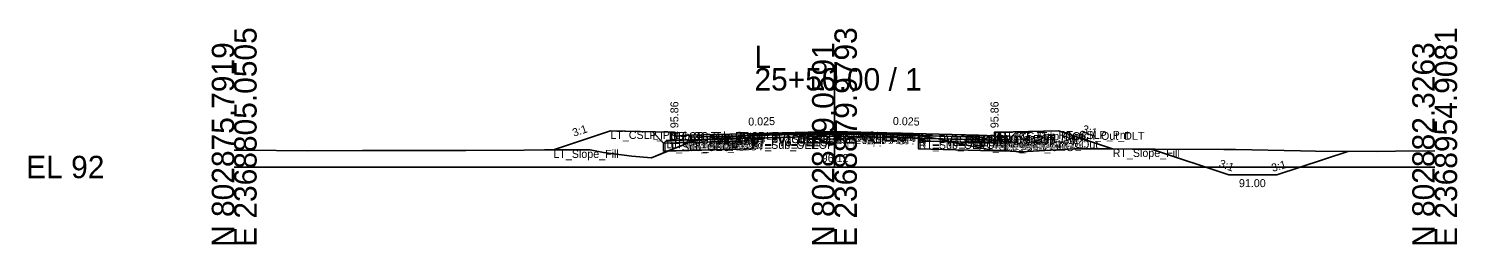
# Model space of a CAD drawing. Extents: x -26 to 8153, y -10 to 9520.
# Drawn here: x 974.3 to 1152.8, y 7990.3 to 8017.3 of the extents above; entities that cross this region are included whole.
import ezdxf

# ---------------------------------------------------------------- set-up
doc = ezdxf.new("R2010")
doc.units = 0
for name, color, linetype in [('Exist CMT Pavement', 7, 'Continuous'), ('Exist Cross Section Cell', 7, 'Continuous'), ('Exist XS Center Line Elevation Label', 7, 'Continuous'), ('Exist XS Ground Line', 7, 'Continuous'), ('Prop CMT Conc Surface', 7, 'Continuous'), ('Prop CMT Concrete Structures', 7, 'Continuous'), ('Prop CMT Ditch DDE', 7, 'Continuous'), ('Prop CMT Pvmt Course 1', 7, 'Continuous'), ('Prop CMT Pvmt Course 1 CG', 7, 'Continuous'), ('Prop CMT Pvmt Course 1 Wedge', 7, 'Continuous'), ('Prop CMT Pvmt Course 2', 7, 'Continuous'), ('Prop CMT Pvmt Course 2 Wedge', 7, 'Continuous'), ('Prop CMT Pvmt Course 3', 7, 'Continuous'), ('Prop CMT Pvmt Course 3 Wedge', 7, 'Continuous'), ('Prop CMT Pvmt Surface', 7, 'Continuous'), ('Prop CMT Pvmt Wedge Surface 1', 7, 'Continuous'), ('Prop CMT Pvmt Wedge Surface 2', 7, 'Continuous'), ('Prop CMT Pvmt Wedge Surface 3', 7, 'Continuous'), ('Prop CMT Shallow Undercut', 7, 'Continuous'), ('Prop CMT Shallow Undercut Boundary', 7, 'Continuous'), ('Prop CMT Slope Grass', 7, 'Continuous'), ('Prop CMT Subgrade Earthwork', 7, 'Continuous'), ('Prop XS Earthwork Shape', 7, 'Continuous'), ('Prop XS Hydro Elevations', 7, 'Continuous'), ('Prop XS SE Text', 7, 'Continuous'), ('Prop XS Side Slope Text', 7, 'Continuous'), ('Prop XS Subgrade Earthwork', 7, 'Continuous'), ('Scratch_Level_2', 7, 'Continuous'), ('Scratch_Level_6', 7, 'Continuous')]:
    doc.layers.add(name, color=color, linetype=linetype)

msp = doc.modelspace()

# ---------------------------------------------------------------- linework, layer by layer
at = {"layer": 'Exist CMT Pavement'}
for p, q in [((1064.79, 8003.99), (1071.11, 8004.05)), ((1071.11, 8004.05), (1074.98, 8004.12)), ((1074.98, 8004.12), (1081.75, 8004.01)), ((1081.75, 8004.01), (1085.52, 8003.95))]:
    msp.add_line(p, q, dxfattribs=at)
at = {"layer": 'Exist Cross Section Cell'}
for p, q in [((1075, 8000), (1075, 8012.37)), ((1000, 8000), (1075, 8000)), ((1075, 8000), (1150, 8000))]:
    msp.add_line(p, q, dxfattribs=at)
at = {"layer": 'Exist XS Ground Line'}
for p, q in [((1057.43, 8003.3), (1064.79, 8003.99)), ((1064.79, 8003.99), (1071.11, 8004.05)), ((1071.11, 8004.05), (1074.98, 8004.12)), ((1074.98, 8004.12), (1081.75, 8004.01)), ((1081.75, 8004.01), (1085.52, 8003.95)), ((1085.52, 8003.95), (1087.98, 8003.51)), ((1000, 8002.12), (1001.37, 8002.12)), ((1001.37, 8002.12), (1009.16, 8002.04)), ((1009.16, 8002.04), (1016.01, 8002.06)), ((1016.01, 8002.06), (1023.38, 8002.06)), ((1023.38, 8002.06), (1028.96, 8002.08)), ((1028.96, 8002.08), (1036.25, 8002.09)), ((1036.25, 8002.09), (1038.77, 8002.14)), ((1038.77, 8002.14), (1044.49, 8002.13)), ((1044.49, 8002.13), (1046.15, 8001.82)), ((1052.14, 8001.15), (1056.12, 8002.78)), ((1056.12, 8002.78), (1056.95, 8003.14)), ((1056.95, 8003.14), (1057.43, 8003.3)), ((1087.98, 8003.51), (1089.86, 8003.06)), ((1089.86, 8003.06), (1094.45, 8002.15)), ((1094.45, 8002.15), (1094.83, 8002.11)), ((1094.83, 8002.11), (1098.36, 8001.88)), ((1098.36, 8001.88), (1104.23, 8002.23)), ((1104.23, 8002.23), (1105.08, 8002.28)), ((1105.08, 8002.28), (1114.06, 8002.23)), ((1114.06, 8002.23), (1115.09, 8002.23)), ((1115.09, 8002.23), (1123.66, 8002.2)), ((1123.66, 8002.2), (1125.1, 8002.18)), ((1125.1, 8002.18), (1133.25, 8002.01)), ((1133.25, 8002.01), (1135.11, 8001.98)), ((1135.11, 8001.98), (1142.84, 8001.93)), ((1142.84, 8001.93), (1145.12, 8001.98)), ((1145.12, 8001.98), (1150, 8002.02)), ((1046.15, 8001.82), (1049.67, 8001.34)), ((1049.67, 8001.34), (1052.14, 8001.15))]:
    msp.add_line(p, q, dxfattribs=at)
at = {"layer": 'Prop CMT Conc Surface'}
for points in [[(1055, 8003.86), (1055, 8004.36), (1054.5, 8004.36)], [(1057, 8003.99), (1055, 8003.86)], [(1093, 8003.99), (1095, 8003.86)], [(1095, 8003.86), (1095, 8004.36), (1095.5, 8004.36)]]:
    msp.add_lwpolyline(points, dxfattribs=at)
at = {"layer": 'Prop CMT Concrete Structures'}
for points in [[(1057, 8003.99), (1055, 8003.86), (1055, 8004.36), (1054.5, 8004.36)], [(1054.5, 8004.36), (1054.5, 8003.34), (1057, 8003.41)], [(1057, 8003.41), (1057, 8003.99)], [(1093, 8003.99), (1095, 8003.86), (1095, 8004.36), (1095.5, 8004.36)], [(1095.5, 8004.36), (1095.5, 8003.34), (1093, 8003.41)], [(1093, 8003.41), (1093, 8003.99)]]:
    msp.add_lwpolyline(points, dxfattribs=at)
at = {"layer": 'Prop CMT Ditch DDE'}
for p, q in [((1114.76, 8002.17), (1109.76, 8002.26)), ((1124.28, 7999), (1114.76, 8002.17)), ((1139.15, 8001.95), (1130.28, 7999)), ((1124.28, 7999), (1130.28, 7999))]:
    msp.add_line(p, q, dxfattribs=at)
at = {"layer": 'Prop CMT Pvmt Course 1'}
for points in [[(1075, 8004.44), (1057, 8003.99)], [(1057, 8003.99), (1057, 8003.74)], [(1057, 8003.74), (1064.79, 8003.93)], [(1064.79, 8004.06), (1075, 8004.31)], [(1064.79, 8003.93), (1064.79, 8004.06)], [(1075, 8004.19), (1075, 8004.44)], [(1075, 8004.44), (1093, 8003.99)], [(1075, 8004.19), (1075, 8004.44)], [(1075, 8004.31), (1075, 8004.19), (1075, 8004.19)], [(1085.52, 8004.05), (1075, 8004.31)], [(1075, 8004.31), (1075, 8004.19), (1075, 8004.19)], [(1085.52, 8003.93), (1085.52, 8004.05)], [(1093, 8003.74), (1085.52, 8003.93)], [(1093, 8003.99), (1093, 8003.74)]]:
    msp.add_lwpolyline(points, dxfattribs=at)
at = {"layer": 'Prop CMT Pvmt Course 1 CG'}
for points in [[(1057, 8003.41), (1054, 8003.33), (1053.66, 8002.99)], [(1053.66, 8002.99), (1057, 8003.08)], [(1057, 8003.08), (1057, 8003.41)], [(1093, 8003.41), (1096, 8003.33), (1096.34, 8002.99)], [(1093, 8003.08), (1093, 8003.41)], [(1096.34, 8002.99), (1093, 8003.08)]]:
    msp.add_lwpolyline(points, dxfattribs=at)
at = {"layer": 'Prop CMT Pvmt Course 1 Wedge'}
for points in [[(1075, 8004.31), (1064.79, 8004.06)], [(1075, 8004.31), (1085.52, 8004.05)]]:
    msp.add_lwpolyline(points, dxfattribs=at)
at = {"layer": 'Prop CMT Pvmt Course 2'}
for points in [[(1064.79, 8003.93), (1057, 8003.74)], [(1057, 8003.74), (1057, 8003.41)], [(1064.79, 8003.6), (1064.79, 8003.93)], [(1085.52, 8003.6), (1085.52, 8003.93)], [(1085.52, 8003.93), (1093, 8003.74)], [(1093, 8003.74), (1093, 8003.41)], [(1057, 8003.41), (1064.79, 8003.6)], [(1093, 8003.41), (1085.52, 8003.6)]]:
    msp.add_lwpolyline(points, dxfattribs=at)
at = {"layer": 'Prop CMT Pvmt Course 2 Wedge'}
for points in [[(1075, 8004.19), (1064.79, 8003.93)], [(1075, 8004.19), (1085.52, 8003.93)]]:
    msp.add_lwpolyline(points, dxfattribs=at)
at = {"layer": 'Prop CMT Pvmt Course 3'}
for points in [[(1064.79, 8003.6), (1057, 8003.41)], [(1057, 8003.41), (1057, 8003.08)], [(1057, 8003.08), (1064.79, 8003.27)], [(1064.79, 8003.27), (1064.79, 8003.6)], [(1085.52, 8003.6), (1093, 8003.41)], [(1085.52, 8003.26), (1085.52, 8003.6)], [(1093, 8003.08), (1085.52, 8003.26)], [(1093, 8003.41), (1093, 8003.08)]]:
    msp.add_lwpolyline(points, dxfattribs=at)
at = {"layer": 'Prop CMT Pvmt Course 3 Wedge'}
for points in [[(1075, 8003.86), (1064.79, 8003.6)], [(1075, 8003.86), (1085.52, 8003.6)]]:
    msp.add_lwpolyline(points, dxfattribs=at)
at = {"layer": 'Prop CMT Pvmt Surface'}
for points in [[(1075, 8004.44), (1057, 8003.99)], [(1075, 8004.44), (1093, 8003.99)]]:
    msp.add_lwpolyline(points, dxfattribs=at)
at = {"layer": 'Prop CMT Pvmt Wedge Surface 1'}
for points in [[(1057, 8003.74), (1057, 8003.99)], [(1064.79, 8003.93), (1057, 8003.74)], [(1075, 8004.31), (1064.79, 8004.06)], [(1064.79, 8004.06), (1064.79, 8003.93)], [(1075, 8004.31), (1085.52, 8004.05)], [(1085.52, 8004.05), (1085.52, 8003.93)], [(1085.52, 8003.93), (1093, 8003.74)], [(1093, 8003.74), (1093, 8003.99)]]:
    msp.add_lwpolyline(points, dxfattribs=at)
at = {"layer": 'Prop CMT Pvmt Wedge Surface 2'}
for points in [[(1075, 8004.19), (1057, 8003.74)], [(1057, 8003.74), (1057, 8003.99)], [(1075, 8004.19), (1093, 8003.74)], [(1093, 8003.74), (1093, 8003.99)]]:
    msp.add_lwpolyline(points, dxfattribs=at)
at = {"layer": 'Prop CMT Pvmt Wedge Surface 3'}
for points in [[(1057, 8003.41), (1057, 8003.99)], [(1075, 8003.86), (1057, 8003.41)], [(1075, 8003.86), (1093, 8003.41)], [(1093, 8003.41), (1093, 8003.99)]]:
    msp.add_lwpolyline(points, dxfattribs=at)
at = {"layer": 'Prop CMT Shallow Undercut'}
for points in [[(1054.23, 8002.01), (1056.12, 8002.78), (1056.8, 8003.07), (1064.79, 8003.27), (1064.79, 8002.27)], [(1094.45, 8002.15), (1094.83, 8002.11), (1096.34, 8002.01), (1096.34, 8001.99), (1085.52, 8002.26), (1085.52, 8003.26), (1089.43, 8003.17), (1089.86, 8003.06)]]:
    msp.add_lwpolyline(points, close=True, dxfattribs=at)
at = {"layer": 'Prop CMT Shallow Undercut Boundary'}
for p, q in [((1053.66, 8002.99), (1064.79, 8003.27)), ((1053.66, 8002.99), (1053.66, 8001.99)), ((1064.79, 8002.27), (1053.66, 8001.99)), ((1064.79, 8003.27), (1064.79, 8002.27)), ((1085.52, 8003.26), (1085.52, 8002.26)), ((1085.52, 8003.26), (1096.34, 8002.99)), ((1085.52, 8002.26), (1096.34, 8001.99)), ((1096.34, 8002.99), (1096.34, 8001.99))]:
    msp.add_line(p, q, dxfattribs=at)
at = {"layer": 'Prop CMT Slope Grass'}
for points in [[(1054.5, 8004.36), (1047, 8004.51), (1039.88, 8002.14)], [(1095.5, 8004.36), (1103, 8004.51), (1109.76, 8002.26)]]:
    msp.add_lwpolyline(points, dxfattribs=at)
at = {"layer": 'Prop CMT Subgrade Earthwork'}
for points in [[(1057, 8003.08), (1053.66, 8002.99), (1052.25, 8004.4)], [(1064.79, 8003.27), (1064.8, 8003.99)], [(1085.52, 8003.26), (1085.5, 8003.95)], [(1093, 8003.08), (1096.34, 8002.99), (1097.75, 8004.4)], [(1064.79, 8003.27), (1057, 8003.08)], [(1085.52, 8003.26), (1093, 8003.08)]]:
    msp.add_lwpolyline(points, dxfattribs=at)
at = {"layer": 'Prop XS Earthwork Shape'}
for p, q in [((1114.06, 8002.23), (1109.76, 8002.26)), ((1109.76, 8002.26), (1114.76, 8002.17)), ((1115.09, 8002.23), (1114.06, 8002.23)), ((1114.76, 8002.17), (1124.28, 7999)), ((1123.66, 8002.2), (1115.09, 8002.23)), ((1125.1, 8002.18), (1123.66, 8002.2)), ((1133.25, 8002.01), (1125.1, 8002.18)), ((1130.28, 7999), (1139.15, 8001.95)), ((1135.11, 8001.98), (1133.25, 8002.01)), ((1139.15, 8001.95), (1135.11, 8001.98)), ((1124.28, 7999), (1130.28, 7999))]:
    msp.add_line(p, q, dxfattribs=at)
for points in [[(1047, 8004.51), (1039.88, 8002.14), (1044.49, 8002.13), (1046.15, 8001.82), (1049.67, 8001.34), (1052.14, 8001.15), (1054.23, 8002.01), (1053.66, 8001.99), (1053.66, 8002.99), (1052.25, 8004.4)], [(1057, 8003.08), (1056.8, 8003.07), (1056.95, 8003.14), (1057.43, 8003.3), (1064.79, 8003.99), (1064.8, 8003.99), (1064.79, 8003.27)], [(1085.52, 8003.26), (1085.5, 8003.95), (1085.52, 8003.95), (1087.98, 8003.51), (1089.43, 8003.17)], [(1104.23, 8002.23), (1105.08, 8002.28), (1109.76, 8002.26), (1103, 8004.51), (1097.75, 8004.4), (1096.34, 8002.99), (1096.34, 8002.01), (1098.36, 8001.88)], [(1054.23, 8002.01), (1056.12, 8002.78), (1056.8, 8003.07), (1053.66, 8002.99), (1053.66, 8001.99)], [(1057, 8003.08), (1056.8, 8003.07), (1056.12, 8002.78), (1054.23, 8002.01), (1064.79, 8002.27), (1064.79, 8003.27)], [(1089.43, 8003.17), (1089.86, 8003.06), (1094.45, 8002.15), (1094.83, 8002.11), (1096.34, 8002.01), (1096.34, 8001.99), (1085.52, 8002.26), (1085.52, 8003.26)], [(1089.43, 8003.17), (1089.86, 8003.06), (1094.45, 8002.15), (1094.83, 8002.11), (1096.34, 8002.01), (1096.34, 8002.99), (1093, 8003.08)]]:
    msp.add_lwpolyline(points, close=True, dxfattribs=at)
at = {"layer": 'Prop XS Subgrade Earthwork'}
for p, q in [((1053.66, 8002.99), (1064.79, 8003.27)), ((1096.34, 8002.99), (1085.52, 8003.26))]:
    msp.add_line(p, q, dxfattribs=at)
at = {"layer": 'Scratch_Level_6'}
for points in [[(1054.23, 8002.01), (1056.12, 8002.78), (1056.8, 8003.07), (1064.79, 8003.27), (1064.79, 8002.27)], [(1094.45, 8002.15), (1094.83, 8002.11), (1096.34, 8002.01), (1096.34, 8001.99), (1085.52, 8002.26), (1085.52, 8003.26), (1089.43, 8003.17), (1089.86, 8003.06)]]:
    msp.add_lwpolyline(points, close=True, dxfattribs=at)

# ---------------------------------------------------------------- texts
at = {"layer": 'Exist Cross Section Cell'}
for s, p in [('E 2368805.0505', (1002.8, 7990)), ('E 2368879.9793', (1077.8, 7990)), ('E 2368954.9081', (1152.8, 7990)), ('N 802875.7919', (1000, 7990)), ('N 802879.0591', (1075, 7990)), ('N 802882.3263', (1150, 7990))]:
    msp.add_text(s, height=2.8, rotation=90, dxfattribs=at).set_placement(p)
for s, p in [('L', (1065, 8012.37)), ('25+50.00 / 1', (1065, 8009.57)), ('EL 92', (974, 7998.6))]:
    msp.add_text(s, height=2.8, dxfattribs=at).set_placement(p)
at = {"layer": 'Exist XS Center Line Elevation Label'}
msp.add_text('96.12', height=1, dxfattribs=at).set_placement((1073.41, 8000.62))
at = {"layer": 'Prop XS Hydro Elevations'}
for p in [(1055.5, 8004.86), (1095.5, 8004.86)]:
    msp.add_text('95.86', height=1, rotation=90, dxfattribs=at).set_placement(p)
at = {"layer": 'Prop XS SE Text'}
for rotation, p in [(1.4321, (1064.24, 8005.17)), (358.5679, (1082.29, 8005.26))]:
    msp.add_text('0.025', height=1, rotation=rotation, dxfattribs=at).set_placement(p)
at = {"layer": 'Prop XS Side Slope Text'}
for rotation, p in [(18.4349, (1042.45, 8003.78)), (341.5651, (1105.86, 8004.35)), (340.5375, (1122.95, 8000.04)), (16.5748, (1129.77, 7999.38))]:
    msp.add_text('3:1', height=1, rotation=rotation, dxfattribs=at).set_placement(p)
msp.add_text('91.00', height=1, dxfattribs=at).set_placement((1125.54, 7997.48))
at = {"layer": 'Scratch_Level_2'}
for s, p in [('LT_CSLP_Pnt', (1047, 8003.51)), ('LT_Sub_Trench_Out_DLT', (1052.25, 8003.4)), ('LT_CG_Top_BOC', (1054.5, 8003.36)), ('LT_CG_Top_Face', (1055, 8003.36)), ('LT_CG_Top_Gut', (1055, 8002.86)), ('LT_PV1_OEOT', (1057, 8002.99)), ('LT_PV2_OEOT', (1057, 8002.74)), ('LT_PV1_OEEOP', (1064.79, 8003.06)), ('LT_PV_OEEOP_EG', (1064.79, 8002.99)), ('LT_PV2_OEEOP', (1064.79, 8002.93)), ('LT_PV3_OEEOP', (1064.79, 8002.6)), ('LT_PV_Sub_Tie_Out', (1064.8, 8002.99)), ('PV1_PGL', (1075, 8003.44)), ('RT_PV1_IEEOP', (1075, 8003.31)), ('LT_PV1_IEEOP', (1075, 8003.31)), ('RT_PV2_IEEOP', (1075, 8003.19)), ('LT_PV2_IEEOP', (1075, 8003.19)), ('PV2_PGL', (1075, 8003.19)), ('RT_PV_IEEOP_EG', (1075, 8003.12)), ('LT_PV_IEEOP_EG', (1075, 8003.12)), ('RT_PV3_IEEOP', (1075, 8002.86)), ('LT_PV3_IEEOP', (1075, 8002.86)), ('RT_PV_Sub_Tie_Out', (1085.5, 8002.95)), ('RT_PV1_OEEOP', (1085.52, 8003.05)), ('RT_PV_OEEOP_EG', (1085.52, 8002.95)), ('RT_PV2_OEEOP', (1085.52, 8002.93)), ('RT_PV1_OEOT', (1093, 8002.99)), ('RT_PV2_OEOT', (1093, 8002.74)), ('RT_CG_Top_Face', (1095, 8003.36)), ('RT_CG_Top_Gut', (1095, 8002.86)), ('RT_CG_Top_BOC', (1095.5, 8003.36)), ('RT_Sub_Trench_Out_DLT', (1097.75, 8003.4)), ('RT_CSLP_Pnt', (1103, 8003.51)), ('LT_Slope_Fill', (1039.88, 8001.14)), ('LT_Sub_OEOP', (1053.66, 8001.99)), ('LT_CG1_Shelf_Out', (1054, 8002.33)), ('LT_CG_Bot_BOC', (1054.5, 8002.34)), ('LT_PV3_OEOT', (1057, 8002.41)), ('LT_CG_Bot_IE', (1057, 8002.41)), ('LT_Sub_OEOT', (1057, 8002.08)), ('LT_Sub_OEEOP', (1064.79, 8002.27)), ('RT_PV3_OEEOP', (1085.52, 8002.6)), ('RT_Sub_OEEOP', (1085.52, 8002.26)), ('RT_PV3_OEOT', (1093, 8002.41)), ('RT_CG_Bot_IE', (1093, 8002.41)), ('RT_Sub_OEOT', (1093, 8002.08)), ('RT_CG_Bot_BOC', (1095.5, 8002.34)), ('RT_CG1_Shelf_Out', (1096, 8002.33)), ('RT_Sub_OEOP', (1096.34, 8001.99)), ('RT_Slope_Fill', (1109.76, 8001.26))]:
    msp.add_text(s, height=1, dxfattribs=at).set_placement(p)

doc.saveas('drawing.dxf')
